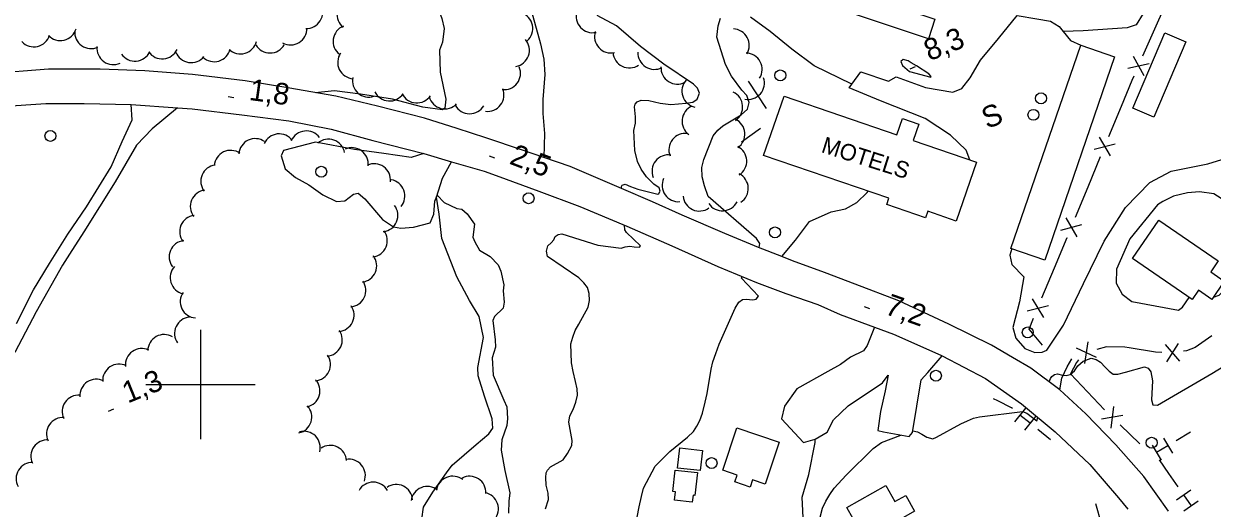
# Model space of a CAD drawing. Extents: x 362852 to 366875, y 5563573 to 5566479.
# Drawn here: x 363367.7 to 363585.1, y 5564977.4 to 5565066 of the extents above; entities that cross this region are included whole.
import ezdxf

# ---------------------------------------------------------------- set-up
doc = ezdxf.new("R2010")
doc.units = 0
for name, color, linetype in [('Niveau 19', 7, 'Continuous'), ('Niveau 2', 7, 'Continuous'), ('Niveau 21', 7, 'Continuous'), ('Niveau 22', 7, 'Continuous'), ('Niveau 3', 7, 'Continuous'), ('Niveau 31', 7, 'Continuous'), ('Niveau 36', 7, 'Continuous'), ('Niveau 37', 7, 'Continuous'), ('Niveau 44', 7, 'Continuous'), ('Niveau 52', 7, 'Continuous'), ('Niveau 61', 7, 'Continuous')]:
    doc.layers.add(name, color=color, linetype=linetype)

msp = doc.modelspace()

# ---------------------------------------------------------------- linework, layer by layer
at = {"layer": 'Niveau 19'}
for points in [[(363395.83, 5565050.66), (363391.16, 5565046.77), (363388.31, 5565043.8), (363384.4, 5565037.07), (363378.68, 5565027.93), (363376.04, 5565023.85), (363374.74, 5565021.85), (363369.96, 5565013.29), (363366.05, 5565005.88)], [(363366.35, 5565011.16), (363369.45, 5565017.35), (363372.4, 5565022.18), (363375.72, 5565027.51), (363379.15, 5565032.55), (363383.64, 5565039.86), (363385.66, 5565044.46), (363387.5, 5565048.41), (363387.35, 5565051.27)], [(363523.31, 5565010.5), (363521.98, 5565007.15), (363521.33, 5565006.18), (363518.93, 5565005.02), (363517.11, 5565003.7), (363514.78, 5565002.41), (363509.13, 5564999.22), (363506.88, 5564996.03), (363506.29, 5564993.72), (363510.34, 5564989.43), (363512.47, 5564989.99), (363514.67, 5564991.31), (363515.8, 5564993.53), (363518.47, 5564996.09), (363524.76, 5565000.32), (363525.84, 5565001.7), (363525.27, 5564998.84), (363524.43, 5564995.08), (363523.92, 5564991.62), (363524.99, 5564991.35), (363529.69, 5564990.48), (363530.27, 5564991.22), (363531.88, 5565000.89), (363533.1, 5565002.22), (363535.68, 5565005.24)]]:
    msp.add_lwpolyline(points, dxfattribs=at)
at = {"layer": 'Niveau 2'}
for points in [[(363434.07, 5565086.93), (363436.23, 5565082.83), (363436.53, 5565081.82), (363438.5, 5565078.32), (363440.11, 5565075.68), (363443.22, 5565069.46), (363444.15, 5565066.97), (363444.6, 5565065.15), (363444.27, 5565062.63), (363443.76, 5565061.16), (363443.86, 5565057.19), (363444.88, 5565052.23), (363444.7, 5565050.58), (363444.26, 5565050.28), (363440.67, 5565050.77), (363435.12, 5565052.21), (363429.27, 5565053.14), (363424.5, 5565053.77), (363421, 5565053.41)], [(363476.12, 5565065.63), (363472.57, 5565067.52)], [(363477.05, 5565035.89), (363477.02, 5565036.22), (363477.17, 5565036.47), (363477.72, 5565036.64), (363478.7, 5565036.23), (363480.04, 5565035.73), (363483.68, 5565034.82), (363483.87, 5565034.96), (363484.13, 5565035.38), (363483.93, 5565035.99), (363482.95, 5565036.7), (363481.59, 5565038.01), (363480.62, 5565039.42), (363479.96, 5565040.83), (363479.45, 5565042.8), (363479.28, 5565046.49), (363479.57, 5565047.86), (363479.6, 5565049), (363479.4, 5565050.8), (363479.51, 5565051.28), (363479.88, 5565051.75), (363480.63, 5565052.06), (363482.04, 5565051.97), (363484.13, 5565051.47), (363486.03, 5565051.26), (363488.89, 5565051.46), (363490.11, 5565051.66), (363490.88, 5565052.23), (363491.31, 5565053.29), (363490.91, 5565054.25), (363490.18, 5565054.94), (363484.76, 5565058.61), (363480.52, 5565061.84), (363476.12, 5565065.63)], [(363492.88, 5565034.43), (363492.19, 5565036.39), (363491.81, 5565038.04), (363491.73, 5565039.7), (363492.12, 5565041.17), (363493.8, 5565045.5), (363494.66, 5565046.55), (363495.57, 5565047.37), (363498.93, 5565049.34), (363500.11, 5565050.4), (363500.4, 5565051.64), (363499.94, 5565052.89), (363499.02, 5565053.88), (363497.15, 5565056.4), (363496.05, 5565058.57), (363494.45, 5565063.58), (363494.71, 5565065.63), (363495.17, 5565067.07)], [(363530.04, 5565058.88), (363529.45, 5565059.26), (363528.56, 5565059.45), (363528.13, 5565059.14), (363528.44, 5565058.4), (363529.71, 5565057.31), (363533.63, 5565056.27), (363533.66, 5565056.35), (363533.26, 5565056.87), (363531.03, 5565058.3), (363530.04, 5565058.88)], [(363440.86, 5565042.27), (363438.53, 5565041.54), (363433.58, 5565042.28), (363428.19, 5565043.03), (363421.05, 5565044.36), (363415.18, 5565042.84), (363414.78, 5565041.85), (363415.49, 5565039.49), (363417.4, 5565037.91), (363419.85, 5565036.55), (363422.37, 5565034.73), (363424.92, 5565033.51), (363426.43, 5565033.64), (363427.99, 5565034.86), (363428.86, 5565035.04), (363430.05, 5565033.97), (363433.33, 5565030.2), (363435.34, 5565028.85), (363436.69, 5565028.61), (363438.99, 5565028.82), (363442.04, 5565029.6)], [(363442.04, 5565029.6), (363442.69, 5565031.19), (363442.9, 5565033.53), (363443.28, 5565034.66), (363444.57, 5565033.29), (363446.9, 5565032.2), (363447.83, 5565032.09), (363448.81, 5565031.25), (363450.16, 5565029.37), (363449.85, 5565026.98), (363450.21, 5565026.13), (363451.04, 5565024.6), (363452.98, 5565023.41), (363454.49, 5565021.91), (363454.98, 5565020.73), (363455.51, 5565018.26), (363455.36, 5565017.13), (363455.54, 5565015.08), (363455.36, 5565014), (363453.81, 5565012.47), (363453.5, 5565011.72), (363453.92, 5565008.19), (363453.98, 5565006.84), (363453.36, 5565004.89), (363453.57, 5565001.71), (363455.49, 5564997.13), (363456.06, 5564995.93), (363456.2, 5564993.79), (363456.04, 5564992.53), (363455.14, 5564989.9), (363454.99, 5564988.02), (363455.68, 5564984.3), (363456.58, 5564980.22), (363456.4, 5564978.7), (363456.33, 5564976.48)], [(363502.22, 5565025.06), (363502.31, 5565025.82), (363501.75, 5565026.71), (363492.88, 5565034.43)], [(363463.12, 5564977.25), (363463.7, 5564978.99), (363463.6, 5564980.14), (363463.23, 5564981.61), (363463.19, 5564983.03), (363463.27, 5564983.88), (363463.51, 5564984.36), (363464.07, 5564984.97), (363466.35, 5564986.24), (363467.18, 5564987.4), (363467.95, 5564988.85), (363467.98, 5564989.8), (363467.4, 5564993.13), (363467.61, 5564994.28), (363468.18, 5564995.45), (363468.68, 5564996.79), (363468.97, 5564998.04), (363468.91, 5564999.21), (363468.59, 5565000.57), (363468.2, 5565002.41), (363467.91, 5565003.98), (363467.78, 5565007.43), (363468.12, 5565008.7), (363468.56, 5565009.88), (363469.2, 5565011.03), (363470.96, 5565014.15), (363471.2, 5565015.37), (363471.1, 5565016.65), (363470.81, 5565017.78), (363470.14, 5565018.62), (363469.2, 5565019.54), (363463.5, 5565023.41), (363463.34, 5565024.4), (363463.56, 5565025.37), (363464.14, 5565025.93), (363464.64, 5565026.51), (363464.91, 5565027.07), (363465.43, 5565027.47), (363466.13, 5565027.58), (363472.69, 5565025.51), (363477, 5565024.94), (363477.69, 5565025.23), (363478.58, 5565025.35), (363479.32, 5565025.23), (363480.35, 5565025.16), (363480.5, 5565025.41), (363477.97, 5565027.85), (363477.64, 5565028.34), (363477.58, 5565029.14)], [(363479.87, 5564975.73), (363480.26, 5564977.64), (363480.72, 5564979.52), (363481.07, 5564981.05), (363483.2, 5564985.06), (363485.88, 5564987.75), (363489.1, 5564990.35), (363490.2, 5564991.44), (363490.81, 5564992.38), (363491.37, 5564993.43), (363491.87, 5564994.76), (363492.34, 5564996.77), (363492.73, 5564998.37), (363493.41, 5565002.84), (363493.73, 5565004.16), (363494.27, 5565005.7), (363494.87, 5565007.39), (363497.84, 5565014.01), (363498.5, 5565015.1), (363499.18, 5565015.58), (363499.85, 5565015.61), (363501.03, 5565015.48), (363501.66, 5565015.62), (363502.11, 5565016.18), (363498.97, 5565019.49), (363499.13, 5565019.75)], [(363555.29, 5565000.49), (363555.49, 5565001.13), (363555.77, 5565001.49), (363556.25, 5565001.82), (363556.81, 5565001.99), (363557.72, 5565001.75), (363558.38, 5565001.65), (363559.12, 5565001.84), (363559.88, 5565002.53), (363560.51, 5565003.42), (363561.52, 5565004.28), (363562.97, 5565004.83), (363563.88, 5565004.59), (363564.65, 5565004.1), (363565.54, 5565003.16), (363566.22, 5565002.45), (363567.01, 5565001.91), (363567.83, 5565001.88), (363569.22, 5565002.27), (363572.69, 5565003.23), (363573.39, 5565003.03), (363573.87, 5565002.35), (363574.19, 5565000.68), (363574.02, 5564997.24), (363574.24, 5564996.27), (363575.11, 5564996.26), (363585.03, 5565002.05), (363589.11, 5565004.51)], [(363530.32, 5564991.54), (363531.21, 5564991.37), (363531.95, 5564990.94), (363532.87, 5564990.39), (363533.98, 5564990.1), (363534.67, 5564990.39), (363539.09, 5564992.81), (363540.34, 5564993.39), (363541.4, 5564993.84), (363542.55, 5564994.07), (363550.42, 5564995.07), (363551.17, 5564994.76), (363553.01, 5564993.35), (363553.21, 5564993.99)], [(363512.53, 5564972.43), (363513.81, 5564977.4), (363514.41, 5564978.65), (363515.14, 5564979.89), (363515.96, 5564981.04), (363518.13, 5564983.45), (363523.09, 5564988.28), (363524.61, 5564989.41), (363528.12, 5564990.77)]]:
    msp.add_lwpolyline(points, dxfattribs=at)
at = {"layer": 'Niveau 21'}
for points in [[(363577.13, 5564976.83), (363572.62, 5564983.18), (363567.48, 5564988.98), (363561.97, 5564994.63), (363557.22, 5564999.05), (363551.92, 5565003.01), (363548.58, 5565004.97), (363544.7, 5565007.23), (363536.91, 5565011.05), (363527.79, 5565015.35), (363519.76, 5565018.36), (363514.15, 5565020.48), (363508.33, 5565022.63), (363506.37, 5565023.41), (363502.11, 5565025.11), (363495.91, 5565027.63), (363488.12, 5565031.01), (363482.73, 5565033.42), (363477.06, 5565035.88), (363467.66, 5565039.89), (363462.85, 5565041.55), (363458.94, 5565042.91), (363452.23, 5565045.16), (363446.98, 5565046.88), (363440.98, 5565048.74), (363432.39, 5565050.94), (363424.79, 5565052.75), (363415.97, 5565054.3), (363408.2, 5565055.6), (363398.56, 5565056.76), (363389.82, 5565057.42), (363381.65, 5565057.73), (363372.18, 5565057.69), (363361.37, 5565056.86)], [(363363.55, 5565050.89), (363371.69, 5565051.43), (363378.74, 5565051.4), (363387.35, 5565051.27), (363395.83, 5565050.66), (363398.51, 5565050.48), (363407.56, 5565049.38), (363416.15, 5565048.26), (363423.92, 5565046.72), (363431.55, 5565044.66), (363440.86, 5565042.27), (363445.94, 5565040.78), (363451.93, 5565039.02), (363454.09, 5565038.27), (363461.89, 5565035.36), (363469.43, 5565032.57), (363478.01, 5565028.96), (363486.27, 5565025.4), (363494.67, 5565021.59), (363501.71, 5565018.68), (363507.11, 5565016.69), (363512.94, 5565014.64), (363517.05, 5565012.82), (363523.31, 5565010.5), (363526.81, 5565009.2), (363535.43, 5565005.37), (363535.68, 5565005.24)], [(363535.68, 5565005.24), (363543.6, 5565001.09), (363550.23, 5564996.5), (363556.35, 5564991.35), (363562.69, 5564985.36), (363567.97, 5564979.27), (363569.66, 5564977.21)]]:
    msp.add_lwpolyline(points, dxfattribs=at)
at = {"layer": 'Niveau 22'}
for points in [[(363587.02, 5565076.1), (363584.64, 5565074.87), (363583.15, 5565074.61), (363581.45, 5565074.69), (363578.11, 5565074.19), (363575.59, 5565073.1), (363573.85, 5565071.77), (363572.48, 5565067.87), (363571.21, 5565065.84), (363569.53, 5565065.3), (363561.47, 5565064.75), (363557.85, 5565064.63)], [(363460.51, 5565068.48), (363462.2, 5565062.36), (363462.82, 5565059.55), (363463, 5565056.74), (363462.66, 5565052.13), (363462.67, 5565049.57), (363462.94, 5565045.91), (363462.85, 5565041.55)], [(363519.15, 5565054.97), (363512.27, 5565058.32), (363508.21, 5565061.37), (363504.26, 5565064.6), (363500.63, 5565067.21)], [(363440.49, 5564975.38), (363440.82, 5564977.59), (363442.52, 5564980.34), (363445.03, 5564983.87), (363446.08, 5564985.25), (363450.45, 5564989.05), (363452.74, 5564990.99), (363453.52, 5564992.04), (363453.37, 5564993.73), (363451.94, 5564997.9), (363450.8, 5565001.59), (363450.72, 5565003.13), (363451.76, 5565008.61), (363450.99, 5565012.43), (363449.24, 5565015.4), (363446.9, 5565019.72), (363444.19, 5565026.73), (363443.66, 5565031.16), (363443.17, 5565034.31), (363444.27, 5565037.77), (363445.94, 5565040.78)], [(363543, 5564930.27), (363541.06, 5564931.68), (363539.5, 5564933.4), (363534.39, 5564940.1), (363530.48, 5564944.05), (363525.25, 5564947.46), (363520.6, 5564950.92), (363518.48, 5564952.67), (363516.39, 5564955.57), (363515.69, 5564958.67), (363514.65, 5564962.1), (363513.04, 5564965.19), (363511.11, 5564969.77), (363510.31, 5564974.4), (363510.06, 5564979.39), (363511.28, 5564983.55), (363512.44, 5564989.38), (363512.47, 5564989.99)]]:
    msp.add_lwpolyline(points, dxfattribs=at)
at = {"layer": 'Niveau 3'}
for p, q in [((363529.85, 5565057.78), (363530.81, 5565058.17)), ((363405.05, 5565052.69), (363406.08, 5565052.55)), ((363452.83, 5565041.85), (363453.81, 5565041.48)), ((363521.44, 5565014.29), (363522.43, 5565013.94)), ((363383.18, 5564995.16), (363384.14, 5564995.55))]:
    msp.add_line(p, q, dxfattribs=at)
at = {"layer": 'Niveau 31'}
for points in [[(363533.17, 5565063.26), (363518.73, 5565068.06), (363519.92, 5565071.65), (363534.36, 5565066.85), (363533.17, 5565063.26)], [(363570.55, 5565050.58), (363576.41, 5565064.35), (363580.3, 5565062.7), (363574.44, 5565048.93), (363570.55, 5565050.58)], [(363567.25, 5565059.99), (363554.5, 5565022.79), (363548.29, 5565024.92), (363561.04, 5565062.11), (363567.25, 5565059.99)], [(363506.77, 5565052.8), (363527.43, 5565045.72), (363528.44, 5565048.69), (363531.41, 5565047.67), (363530.37, 5565044.65), (363541.96, 5565040.68), (363538.27, 5565029.92), (363533.07, 5565031.71), (363532.66, 5565030.52), (363525.55, 5565032.96), (363525.93, 5565034.08), (363503.04, 5565041.94), (363506.77, 5565052.8)], [(363575.35, 5565030.09), (363586.21, 5565022.63), (363584.82, 5565020.62), (363587.31, 5565018.9), (363585.03, 5565015.59), (363582.6, 5565017.26), (363581.44, 5565015.56), (363570.52, 5565023.07), (363575.35, 5565030.09)], [(363498.18, 5564983.45), (363495.55, 5564984.33), (363498.15, 5564992.09), (363505.89, 5564989.49), (363503.31, 5564981.79), (363501, 5564982.57), (363500.55, 5564981.25), (363497.76, 5564982.18), (363498.18, 5564983.45)], [(363487.7, 5564988.44), (363491.86, 5564987.97), (363491.45, 5564984.27), (363487.28, 5564984.73), (363487.7, 5564988.44)], [(363486.88, 5564984.35), (363490.94, 5564983.9), (363490.47, 5564979.73), (363490.12, 5564979.77), (363489.98, 5564978.48), (363486.75, 5564978.84), (363486.92, 5564980.4), (363486.45, 5564980.45), (363486.88, 5564984.35)], [(363518.91, 5564973.01), (363517.98, 5564974.64), (363519.42, 5564975.46), (363518.25, 5564977.53), (363525.37, 5564981.56), (363527.05, 5564978.6), (363529.02, 5564979.72), (363530.65, 5564976.85), (363528.64, 5564975.7), (363530.55, 5564972.32), (363523.49, 5564968.32), (363520.37, 5564973.83), (363518.91, 5564973.01)]]:
    msp.add_lwpolyline(points, dxfattribs=at)
at = {"layer": 'Niveau 36'}
for centre in [(363506.09, 5565056.56), (363553.78, 5565052.37), (363552.4, 5565049.36), (363372.56, 5565045.49), (363422.1, 5565038.95), (363460.04, 5565034.09), (363505.11, 5565027.85), (363551.35, 5565009.55), (363534.56, 5565001.61), (363574.02, 5564989.36), (363493.51, 5564985.64)]:
    msp.add_circle(centre, 1, dxfattribs=at)
at = {"layer": 'Niveau 37'}
for p, q in [((363574.85, 5565065.64), (363577.18, 5565070.89)), ((363572.42, 5565060.16), (363574.85, 5565065.64)), ((363570.63, 5565060.07), (363572.59, 5565056.58)), ((363569.66, 5565057.88), (363573.56, 5565058.77)), ((363503.59, 5565050.53), (363500.26, 5565055.52)), ((363566.19, 5565045.42), (363568.49, 5565050.97)), ((363502.49, 5565046.86), (363499, 5565044.33)), ((363563.5, 5565043.07), (363567.37, 5565044.07)), ((363564.41, 5565045.29), (363566.45, 5565041.85)), ((363562.38, 5565036.18), (363564.67, 5565041.72)), ((363560.09, 5565030.63), (363562.38, 5565036.18)), ((363557.4, 5565028.28), (363561.27, 5565029.28)), ((363558.31, 5565030.5), (363560.35, 5565027.06)), ((363553.96, 5565015.85), (363556.27, 5565021.39)), ((363552.18, 5565015.72), (363554.22, 5565012.28)), ((363551.26, 5565013.5), (363555.14, 5565014.49)), ((363563.92, 5565004.97), (363560.3, 5565006.68)), ((363561.79, 5565003.85), (363562.42, 5565007.8)), ((363579.17, 5565004.31), (363576.57, 5565007.35)), ((363576.77, 5565004.16), (363578.96, 5565007.51)), ((363561.25, 5564999.77), (363565.37, 5564995.41)), ((363545.91, 5564997.01), (363545.09, 5564997.42)), ((363567.03, 5564995.99), (363566.55, 5564992.02)), ((363568.77, 5564994.33), (363564.82, 5564993.68)), ((363555.52, 5564989.91), (363553.19, 5564991.8)), ((363568.24, 5564992.62), (363571.84, 5564989.17)), ((363581.1, 5564991.28), (363578.53, 5564989.73)), ((363575.41, 5564986.21), (363577.12, 5564983.75)), ((363577.12, 5564983.75), (363578.84, 5564981.28)), ((363564.84, 5564974.54), (363563.78, 5564978.16))]:
    msp.add_line(p, q, dxfattribs=at)
for points in [[(363568.49, 5565050.97), (363570.45, 5565055.72), (363570.8, 5565056.5)], [(363556.27, 5565021.39), (363558.55, 5565026.89), (363558.57, 5565026.93)], [(363554.03, 5565007.19), (363551.6, 5565010.16), (363552.43, 5565012.16)], [(363585.04, 5565008.95), (363582.01, 5565006.81), (363580.4, 5565006.2), (363579.84, 5565006.1)], [(363569.93, 5565006.73), (363569.13, 5565006.86), (363565.76, 5565006.91), (363564.01, 5565006.41)], [(363575.87, 5565005.87), (363574.74, 5565005.94), (363569.93, 5565006.73)], [(363560.64, 5565004.52), (363560.27, 5565004.07), (363559.15, 5565001.98), (363561.25, 5564999.77)], [(363548.56, 5564995.62), (363548.38, 5564995.77), (363545.91, 5564997.01)], [(363550.92, 5564995.68), (363548.91, 5564993.19)], [(363551.79, 5564992.93), (363549.92, 5564994.43)], [(363552.79, 5564994.17), (363550.78, 5564991.68)], [(363576.16, 5564990.18), (363577.81, 5564987.43)], [(363574.11, 5564988.94), (363575.75, 5564986.2)], [(363576.99, 5564988.81), (363574.93, 5564987.57)], [(363578.55, 5564978.89), (363581.18, 5564980.72)], [(363579.86, 5564979.81), (363581.23, 5564977.84)], [(363579.92, 5564976.92), (363582.55, 5564978.75)]]:
    msp.add_lwpolyline(points, dxfattribs=at)
at = {"layer": 'Niveau 44'}
for centre, start, end in [((363427.97, 5565067.74), 111.9753, 231.9532), ((363419.37, 5565068.14), 268.2551, 28.233), ((363457.8, 5565065.14), 311.7572, 71.7352), ((363471.74, 5565067.38), 162.3044, 282.2824), ((363427.27, 5565062.79), 111.9753, 231.9532), ((363369.51, 5565064.8), 223.1922, 343.1701), ((363374.38, 5565065.94), 223.1922, 343.1701), ((363379.99, 5565064.46), 174.4754, 294.4533), ((363416.47, 5565065.14), 241.5541, 1.5321), ((363475.1, 5565063.68), 162.3044, 282.2824), ((363497.4, 5565062.07), 328.1258, 88.1037), ((363384.06, 5565061.55), 174.4754, 294.4533), ((363393, 5565062.59), 214.8308, 334.8088), ((363402.52, 5565062.08), 226.3897, 346.3676), ((363407.32, 5565063.49), 226.3897, 346.3676), ((363412.72, 5565063.67), 210.3756, 330.3535), ((363457.19, 5565061.17), 280.3573, 40.3352), ((363388.02, 5565062.18), 214.8308, 334.8088), ((363398.31, 5565061.9), 200.8463, 320.8243), ((363428.11, 5565058.96), 145.8423, 265.8203), ((363478.47, 5565060.94), 184.195, 304.173), ((363483.04, 5565060.67), 177.2575, 297.2354), ((363499.76, 5565057.66), 328.1258, 88.1037), ((363455.56, 5565056.96), 262.7049, 22.6828), ((363487.25, 5565057.97), 177.2575, 297.2354), ((363430.8, 5565055.59), 168.5913, 288.5693), ((363491.08, 5565053.71), 138.4563, 258.4342), ((363500.18, 5565055.18), 258.8467, 18.8247), ((363434.6, 5565054.89), 205.9605, 325.9384), ((363439.59, 5565054.53), 205.9605, 325.9384), ((363444.73, 5565053.45), 195.6737, 315.6517), ((363452.53, 5565052.98), 262.7049, 22.6828), ((363496.2, 5565050.8), 304.7918, 64.7698), ((363449.26, 5565052.56), 209.3324, 329.3104), ((363491.11, 5565048.16), 113.4695, 233.4475), ((363496.61, 5565045.82), 304.7918, 64.7698), ((363414.39, 5565042.87), 36.2021, 156.18), ((363419.36, 5565043.41), 36.2021, 156.18), ((363488.7, 5565042.97), 81.9994, 201.9773), ((363410.03, 5565042), 55.5484, 175.5264), ((363423.42, 5565041.9), 10.5177, 130.4957), ((363405.52, 5565039.85), 55.5484, 175.5264), ((363427.71, 5565040.35), 354.2697, 114.2476), ((363485.62, 5565039.03), 81.9994, 201.9773), ((363496.94, 5565040.87), 303.2847, 63.2626), ((363403.07, 5565037.2), 97.3076, 217.2855), ((363431.77, 5565037.42), 354.2697, 114.2476), ((363434.4, 5565034.52), 320.2351, 80.213), ((363487.46, 5565036.46), 155.0517, 275.0296), ((363497.23, 5565035.88), 303.2847, 63.2626), ((363401.14, 5565032.59), 97.3076, 217.2855), ((363433.12, 5565030.95), 277.258, 37.236), ((363491.28, 5565034.75), 185.6643, 305.6422), ((363495.5, 5565034.79), 213.3074, 333.2854), ((363399.21, 5565027.98), 97.3076, 217.2855), ((363397.28, 5565023.37), 97.3076, 217.2855), ((363431.19, 5565026.34), 277.258, 37.236), ((363429.25, 5565021.73), 277.258, 37.236), ((363397.45, 5565019.57), 137.652, 257.63), ((363427.27, 5565017.22), 274.4568, 34.4347), ((363399.31, 5565015.18), 145.7355, 265.7135), ((363425.11, 5565012.71), 274.4568, 34.4347), ((363398.27, 5565009.36), 95.3163, 215.2943), ((363393.36, 5565006.16), 59.0527, 179.0306), ((363422.95, 5565008.2), 274.4568, 34.4347), ((363389.26, 5565003.59), 64.9424, 184.9204), ((363420.79, 5565003.69), 274.4568, 34.4347), ((363385.11, 5565000.75), 63.7267, 183.7047), ((363380.95, 5564997.98), 63.7267, 183.7047), ((363418.87, 5564998.86), 282.6532, 42.6311), ((363377.7, 5564995.07), 85.1038, 205.0817), ((363417.37, 5564994.08), 282.6532, 42.6311), ((363374.83, 5564990.97), 85.1038, 205.0817), ((363418.92, 5564988.46), 345.4258, 105.4037), ((363371.97, 5564986.87), 85.1038, 205.0817), ((363423.74, 5564985.88), 3.9034, 123.8813), ((363369.27, 5564982.77), 88.2822, 208.2601), ((363427.17, 5564983.35), 339.8269, 99.8049), ((363446.16, 5564980.24), 52.113, 172.091), ((363449.23, 5564980.23), 357.3232, 117.3011), ((363431.61, 5564979.15), 30.0213, 149.9993), ((363435.82, 5564978.72), 4.2384, 124.2164), ((363441.52, 5564978.36), 52.113, 172.091), ((363451.51, 5564977.26), 319.1482, 79.1261)]:
    msp.add_arc(centre, 3, start, end, dxfattribs=at)
at = {"layer": 'Niveau 52'}
for points in [[(363540.73, 5565041.1), (363540.11, 5565042.92), (363537.22, 5565045.66), (363532.57, 5565048.68), (363524.4, 5565051.9), (363518.67, 5565054.32), (363519.15, 5565054.97), (363520.83, 5565057.25), (363525.87, 5565055.49), (363527.27, 5565056.33), (363532.66, 5565054.37), (363537.66, 5565053.5), (363539.3, 5565054.19), (363540.8, 5565056.13), (363542.69, 5565059.35), (363546.02, 5565063.31), (363549.42, 5565067.55), (363553.02, 5565066.93), (363555.54, 5565066.49), (363557.13, 5565065.54), (363557.85, 5565064.63), (363559.15, 5565062.98), (363561.09, 5565062.1)], [(363548.43, 5565024.87), (363548.05, 5565023.7), (363548.45, 5565021.97), (363550.65, 5565019.71), (363549.86, 5565015.13), (363548.65, 5565010.44), (363549.17, 5565008.49), (363550.85, 5565006.61), (363552.64, 5565005.89), (363553.98, 5565005.95), (363554.83, 5565006.31), (363557.89, 5565010.9), (363561.56, 5565018.5), (363565.35, 5565026.23), (363569.24, 5565032.42), (363573.69, 5565036.95), (363577.59, 5565039.06), (363584.33, 5565040.36), (363589.25, 5565041.89)], [(363506.37, 5565023.41), (363508.86, 5565026.43), (363511.42, 5565029.83), (363515.36, 5565031.63), (363518, 5565032.18), (363520.09, 5565033.34), (363521.99, 5565035.12), (363522.17, 5565035.38)], [(363585.32, 5565016.01), (363586.36, 5565016.34), (363587.43, 5565017.35), (363589.18, 5565018.83), (363591.37, 5565023.56), (363591.5, 5565026.98), (363590.63, 5565030.24), (363588.93, 5565032.64), (363585.37, 5565034.89), (363582.78, 5565035.24), (363580.61, 5565035.08), (363577.99, 5565034.48), (363576.04, 5565033.48), (363575.1, 5565032.89), (363570.03, 5565026.68), (363567.57, 5565021.12), (363567.53, 5565018.54), (363568.61, 5565016.53), (363570.4, 5565015.23), (363578.96, 5565013.64), (363579.67, 5565014.18), (363580.89, 5565015.94)], [(363557.22, 5564999.05), (363557.56, 5565001.16), (363558.55, 5565003.23), (363559.42, 5565004.69)]]:
    msp.add_lwpolyline(points, dxfattribs=at)
at = {"layer": 'Niveau 61'}
for p, q in [((363400, 5565010), (363400, 5564990)), ((363390, 5565000), (363410, 5565000))]:
    msp.add_line(p, q, dxfattribs=at)

# ---------------------------------------------------------------- texts
at = {"layer": 'Niveau 3'}
for s, rotation, p in [('8,3  ', 22.09, (363533.36, 5565059.14)), ('1,8  ', 351.9738, (363408.77, 5565052.1)), ('2,5  ', 339.1572, (363456.34, 5565040.46)), ('7,2  ', 340.552, (363524.99, 5565012.99)), ('1,3  ', 22.09, (363386.69, 5564996.52))]:
    msp.add_text(s, height=3.93, rotation=rotation, dxfattribs=at).set_placement(p)
at = {"layer": 'Niveau 31'}
msp.add_text('MOTELS', height=3, rotation=342.3741, dxfattribs=at).set_placement((363513.41, 5565042.57))
at = {"layer": 'Niveau 52'}
msp.add_text('S', height=3.93, rotation=22.09, dxfattribs=at).set_placement((363543.92, 5565046.72))

doc.saveas('drawing.dxf')
